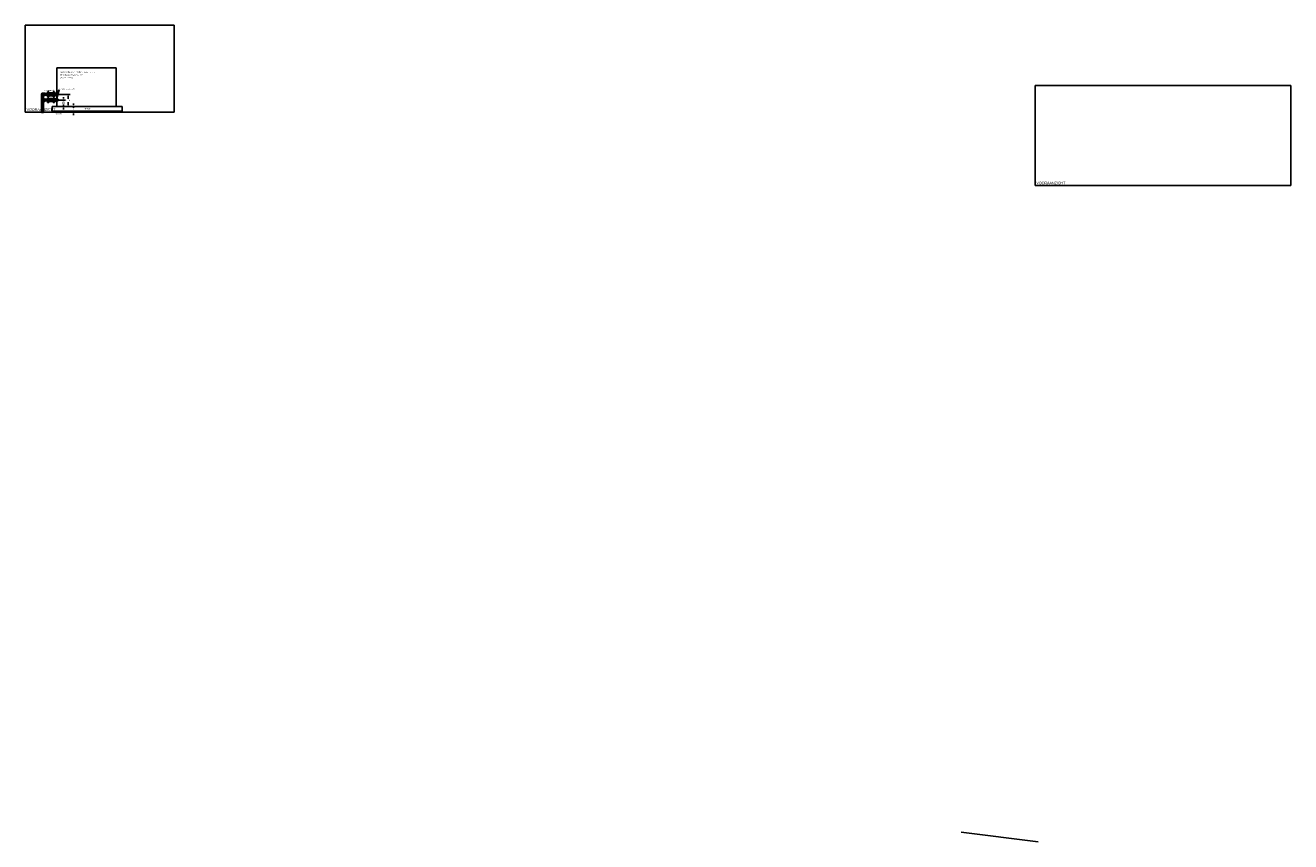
# Model space of a CAD drawing. Extents: x -156717 to 425753, y -51191 to 363295.
# Tile 329 of 502: x 93637 to 137301, y 121563 to 149738. Entities that reach past the tile are written whole.
import ezdxf
from ezdxf.enums import TextEntityAlignment as Align
from ezdxf.lldxf.tags import DXFTag

# ---------------------------------------------------------------- set-up
doc = ezdxf.new("R2010")
doc.units = 0
doc.header["$LTSCALE"] = 50
doc.linetypes.add('CENTER', pattern=[2, 1.25, -0.25, 0.25, -0.25])
doc.layers.get('0').update_dxf_attribs({"linetype": 'CONTINUOUS'})
doc.layers.get('Defpoints').update_dxf_attribs({"linetype": 'CONTINUOUS'})
for name, color, linetype in [('WL5501--_D', 151, 'CONTINUOUS'), ('WL5501--_HARTLIJN', 8, 'CONTINUOUS'), ('WL5502--_D', 150, 'CONTINUOUS'), ('WL5502--_HARTLIJN', 8, 'CONTINUOUS'), ('WL561---_CV-D', 2, 'CONTINUOUS'), ('WM570---_TOEVOER', 1, 'CONTINUOUS')]:
    doc.layers.add(name, color=color, linetype=linetype)
doc.layers.add('WM$5----_HULPRUIMTE', color=1, linetype='CONTINUOUS', plot=False)
doc.styles.add('BURO-018', font='ARIAL.TTF', dxfattribs={"height": 63})
doc.styles.add('BURO-025', font='ARIAL.TTF', dxfattribs={"height": 125})
doc.styles.get("Standard").update_dxf_attribs({"font": 'ARIAL.TTF'})
tags = doc.linetypes.add('CENTER2', pattern=[28.575, 19.05, -3.175, 3.175, -3.175]).pattern_tags.tags
tags[10:11] = [DXFTag(74, 4), DXFTag(75, 0), DXFTag(340, '0'), DXFTag(46, 1.0), DXFTag(50, 0.0), DXFTag(44, 0.0), DXFTag(45, 0.0)]
tags[8:9] = [DXFTag(74, 4), DXFTag(75, 0), DXFTag(340, '0'), DXFTag(46, 1.0), DXFTag(50, 0.0), DXFTag(44, 0.0), DXFTag(45, 0.0)]
tags[6:7] = [DXFTag(74, 4), DXFTag(75, 0), DXFTag(340, '0'), DXFTag(46, 1.0), DXFTag(50, 0.0), DXFTag(44, 0.0), DXFTag(45, 0.0)]
tags[4:5] = [DXFTag(74, 4), DXFTag(75, 0), DXFTag(340, '0'), DXFTag(46, 1.0), DXFTag(50, 0.0), DXFTag(44, 0.0), DXFTag(45, 0.0)]
doc.dimstyles.new('ISO-25', dxfattribs={"dimtxt": 2.5, "dimasz": 2.5, "dimexe": 1.25, "dimexo": 0.625, "dimtad": 1, "dimtih": 1, "dimdec": 4, "dimdsep": 46, "dimtxsty": 'Standard', "dimcen": 2.5, "dimadec": 0, "dimazin": 0, "dimtfac": 1, "dimtdec": 4, "dimtmove": 0, "dimatfit": 3, "dimfxl": 0, "dimtvp": 1, "dimtolj": 1, "dimtzin": 0, "dimarcsym": 0})

# ---------------------------------------------------------------- blocks, each defined once
blk = doc.blocks.new('*U317')
at = {"ltscale": 10}
for p, q in [((-1725, -4410), (-1725, 4410)), ((-1725, 4410), (1725, 4410)), ((1725, 4410), (1725, -4410)), ((1725, -4410), (-1725, -4410))]:
    blk.add_line(p, q, dxfattribs=at)
blk = doc.blocks.new('*U1875')
at = {"color": 2, "ltscale": 10}
for p, q in [((1025, 665, -2068), (-1025, 665, -2068)), ((-1025, -665, -2068), (-1025, 665, -2068)), ((1025, -665, -2068), (1025, 665, -2068)), ((1025, -665, -2068), (-1025, -665, -2068))]:
    blk.add_line(p, q, dxfattribs=at)
at = {"layer": 'WL5501--_D', "color": 2, "style": 'BURO-025'}
blk.add_attdef('POSNR', text='', height=125, dxfattribs=at).set_placement((0, 0), align=Align.MIDDLE)
blk = doc.blocks.new('*U1902')
at = {"ltscale": 10}
for p, q in [((-1500, -2571), (-1500, 2571)), ((-1500, 2571), (1500, 2571)), ((1500, 2571), (1500, -2571)), ((1500, -2571), (-1500, -2571))]:
    blk.add_line(p, q, dxfattribs=at)
blk = doc.blocks.new('*U1903')
at = {"color": 0, "ltscale": 10}
for p, q in [((23, 30, -2297), (70, 30, -2297)), ((70, 30, -2297), (70, -30, -2297)), ((23, -30, -2297), (70, -30, -2297))]:
    blk.add_line(p, q, dxfattribs=at)
at = {"layer": 'WL5502--_HARTLIJN', "linetype": 'CENTER2'}
blk.add_line((0, 0, -2297), (70, 0, -2297), dxfattribs=at)
at = {"layer": 'WL5502--_D', "color": 2, "style": 'BURO-025'}
blk.add_attdef('POSNR', text='', height=125, dxfattribs=at).set_placement((0, 0), align=Align.MIDDLE)
blk = doc.blocks.new('*U1904')
at = {"color": 2, "ltscale": 10}
for p, q in [((-23, 42, -2297), (24, 42, -2297)), ((-23, -42, -2297), (-23, 42, -2297)), ((-20, 21, -2297), (22, 21, -2297)), ((-20, -21, -2297), (-20, 21, -2297)), ((-11, 34, -2297), (-11, 21, -2297)), ((1, 34, -2297), (-11, 34, -2297)), ((1, 34, -2297), (1, 21, -2297)), ((13, 34, -2297), (1, 34, -2297)), ((13, 21, -2297), (13, 34, -2297)), ((22, 21, -2297), (22, -21, -2297)), ((24, 42, -2297), (24, -42, -2297)), ((-23, -42, -2297), (24, -42, -2297)), ((22, -21, -2297), (-20, -21, -2297)), ((-11, -34, -2297), (-11, -21, -2297)), ((-11, -34, -2297), (1, -34, -2297)), ((1, -34, -2297), (1, -21, -2297)), ((1, -34, -2297), (13, -34, -2297)), ((13, -34, -2297), (13, -21, -2297))]:
    blk.add_line(p, q, dxfattribs=at)
at = {"layer": 'WL5502--_HARTLIJN', "linetype": 'CENTER'}
blk.add_line((0, 0, -2297), (2, 0, -2297), dxfattribs=at)
at = {"layer": 'WL5502--_D', "color": 2, "style": 'BURO-025'}
blk.add_attdef('POSNR', text='', height=125, dxfattribs=at).set_placement((0, 0), align=Align.MIDDLE)
at = {"layer": 'WL5502--_D', "color": 2, "style": 'BURO-025', "flags": 1}
blk.add_attdef('FABR', text='', height=125, dxfattribs=at).set_placement((0, 0), align=Align.MIDDLE)
blk = doc.blocks.new('*U1905')
at = {"color": 0, "ltscale": 10}
for p, q in [((23, 30, -2297), (54, 30, -2297)), ((23, -30, -2297), (54, -30, -2297))]:
    blk.add_line(p, q, dxfattribs=at)
at = {"layer": 'WL5502--_HARTLIJN', "linetype": 'CENTER2'}
blk.add_line((0, 0, -2297), (67, 0, -2297), dxfattribs=at)
at = {"layer": 'WL5502--_D', "color": 2, "style": 'BURO-025'}
blk.add_attdef('POSNR', text='', height=125, dxfattribs=at).set_placement((0, 0), align=Align.MIDDLE)
blk = doc.blocks.new('*U1906')
at = {"color": 2, "ltscale": 10}
for p, q in [((-21, 82.5, -2297.3), (-3, 82.5, -2297.3)), ((-21, 82.5, -2297.3), (-21, -82.5, -2297.3)), ((-3, 82.5, -2297.3), (-3, -82.5, -2297.3)), ((-3, 51, -2297.3), (0, 51, -2297.3)), ((0, 51, -2297.3), (0, -51, -2297.3)), ((0, 51, -2297.3), (0, -51, -2297.3)), ((-21, -82.5, -2297.3), (-3, -82.5, -2297.3)), ((-3, -51, -2297.3), (0, -51, -2297.3))]:
    blk.add_line(p, q, dxfattribs=at)
at = {"layer": 'WL5502--_HARTLIJN', "linetype": 'CENTER'}
blk.add_line((-8, 0, -2297.3), (0, 0, -2297.3), dxfattribs=at)
at = {"layer": 'WL5502--_D', "color": 2, "style": 'BURO-025'}
blk.add_attdef('POSNR', text='', height=125, dxfattribs=at).set_placement((0, 0), align=Align.MIDDLE)
at = {"layer": 'WL5502--_D', "color": 2, "style": 'BURO-025', "flags": 1}
blk.add_attdef('FABR', text='', height=125, dxfattribs=at).set_placement((0, 0), align=Align.MIDDLE)
blk = doc.blocks.new('*U1907')
at = {"color": 2, "ltscale": 10}
for p, q in [((0, 51, -2297), (2, 51, -2297)), ((0, 51, -2297), (0, -51, -2297)), ((2, 51, -2297), (2, -51, -2297)), ((0, -51, -2297), (2, -51, -2297))]:
    blk.add_line(p, q, dxfattribs=at)
at = {"layer": 'WL5502--_HARTLIJN', "linetype": 'CENTER2'}
blk.add_line((0, 0, -2297), (2, 0, -2297), dxfattribs=at)
blk = doc.blocks.new('*U1908')
at = {"color": 2, "ltscale": 10}
for p, q in [((-100, 51, -2297.32), (-97, 51, -2297.32)), ((-100, 51, -2297.32), (-100, -51, -2297.32)), ((-97, 82.5, -2297.32), (-79, 82.5, -2297.32)), ((-97, -82.5, -2297.32), (-97, 82.5, -2297.32)), ((-79, 82.5, -2297.32), (-79, -82.5, -2297.32)), ((-79, 30.15, -2297.32), (-68, 30.15, -2297.32)), ((-68, 51, -2297.32), (-58, 51, -2297.32)), ((-68, 51, -2297.32), (-68, -51, -2297.32)), ((-58, 51, -2297.32), (-58, -51, -2297.32)), ((-58, 30.15, -2297.32), (-50, 30.15, -2297.32)), ((-50, 51, -2297.32), (-40, 51, -2297.32)), ((-50, 51, -2297.32), (-50, -51, -2297.32)), ((-40, 51, -2297.32), (-40, -51, -2297.32)), ((-40, 30.15, -2297.32), (-32, 30.15, -2297.32)), ((-32, 51, -2297.32), (-22, 51, -2297.32)), ((-32, 51, -2297.32), (-32, -51, -2297.32)), ((-22, 51, -2297.32), (-22, -51, -2297.32)), ((-22, 30.15, -2297.32), (-14, 30.15, -2297.32)), ((-14, 51, -2297.32), (-4, 51, -2297.32)), ((-14, 51, -2297.32), (-14, -51, -2297.32)), ((-4, 51, -2297.32), (-4, -51, -2297.32)), ((-4, 30.15, -2297.32), (4, 30.15, -2297.32)), ((4, 51, -2297.32), (14, 51, -2297.32)), ((4, 51, -2297.32), (4, -51, -2297.32)), ((14, 51, -2297.32), (14, -51, -2297.32)), ((14, 30.15, -2297.32), (22, 30.15, -2297.32)), ((22, 51, -2297.32), (32, 51, -2297.32)), ((22, 51, -2297.32), (22, -51, -2297.32)), ((32, 51, -2297.32), (32, -51, -2297.32)), ((32, 30.15, -2297.32), (40, 30.15, -2297.32)), ((40, 51, -2297.32), (50, 51, -2297.32)), ((40, 51, -2297.32), (40, -51, -2297.32)), ((50, 51, -2297.32), (50, -51, -2297.32)), ((50, 30.15, -2297.32), (58, 30.15, -2297.32)), ((58, 51, -2297.32), (68, 51, -2297.32)), ((58, 51, -2297.32), (58, -51, -2297.32)), ((68, 51, -2297.32), (68, -51, -2297.32)), ((68, 30.15, -2297.32), (79, 30.15, -2297.32)), ((97, 82.5, -2297.32), (79, 82.5, -2297.32)), ((79, -82.5, -2297.32), (79, 82.5, -2297.32)), ((97, 82.5, -2297.32), (97, -82.5, -2297.32)), ((100, 51, -2297.32), (97, 51, -2297.32)), ((100, -51, -2297.32), (100, 51, -2297.32)), ((-100, -51, -2297.32), (-97, -51, -2297.32)), ((-97, -82.5, -2297.32), (-79, -82.5, -2297.32)), ((-79, -30.15, -2297.32), (-68, -30.15, -2297.32)), ((-68, -51, -2297.32), (-58, -51, -2297.32)), ((-58, -30.15, -2297.32), (-50, -30.15, -2297.32)), ((-50, -51, -2297.32), (-40, -51, -2297.32)), ((-40, -30.15, -2297.32), (-32, -30.15, -2297.32)), ((-32, -51, -2297.32), (-22, -51, -2297.32)), ((-22, -30.15, -2297.32), (-14, -30.15, -2297.32)), ((-14, -51, -2297.32), (-4, -51, -2297.32)), ((-4, -30.15, -2297.32), (4, -30.15, -2297.32)), ((4, -51, -2297.32), (14, -51, -2297.32)), ((14, -30.15, -2297.32), (22, -30.15, -2297.32)), ((22, -51, -2297.32), (32, -51, -2297.32)), ((32, -30.15, -2297.32), (40, -30.15, -2297.32)), ((40, -51, -2297.32), (50, -51, -2297.32)), ((50, -30.15, -2297.32), (58, -30.15, -2297.32)), ((58, -51, -2297.32), (68, -51, -2297.32)), ((68, -30.15, -2297.32), (79, -30.15, -2297.32)), ((97, -82.5, -2297.32), (79, -82.5, -2297.32)), ((100, -51, -2297.32), (97, -51, -2297.32))]:
    blk.add_line(p, q, dxfattribs=at)
at = {"layer": 'WL5502--_HARTLIJN', "linetype": 'CENTER'}
blk.add_line((-100, 0, -2297.32), (100, 0, -2297.32), dxfattribs=at)
at = {"layer": 'WL5502--_D', "color": 2, "style": 'BURO-025'}
blk.add_attdef('POSNR', text='', height=125, dxfattribs=at).set_placement((0, 0), align=Align.MIDDLE)
at = {"layer": 'WL5502--_D', "color": 2, "style": 'BURO-025', "flags": 1}
for tag in ['TYPE', 'FABR']:
    blk.add_attdef(tag, text='', height=125, dxfattribs=at).set_placement((0, 0), align=Align.MIDDLE)
blk = doc.blocks.new('*U1909')
at = {"color": 2, "ltscale": 10}
for p, q in [((0, 51, -2297), (2, 51, -2297)), ((0, 51, -2297), (0, -51, -2297)), ((2, 51, -2297), (2, -51, -2297)), ((0, -51, -2297), (2, -51, -2297))]:
    blk.add_line(p, q, dxfattribs=at)
at = {"layer": 'WL5502--_HARTLIJN', "linetype": 'CENTER2'}
blk.add_line((0, 0, -2297), (2, 0, -2297), dxfattribs=at)
blk = doc.blocks.new('*U1910')
at = {"color": 2, "ltscale": 10}
for p, q in [((-21, 82.5, -2297.3), (-3, 82.5, -2297.3)), ((-21, 82.5, -2297.3), (-21, -82.5, -2297.3)), ((-3, 82.5, -2297.3), (-3, -82.5, -2297.3)), ((-3, 51, -2297.3), (0, 51, -2297.3)), ((0, 51, -2297.3), (0, -51, -2297.3)), ((0, 51, -2297.3), (0, -51, -2297.3)), ((-21, -82.5, -2297.3), (-3, -82.5, -2297.3)), ((-3, -51, -2297.3), (0, -51, -2297.3))]:
    blk.add_line(p, q, dxfattribs=at)
at = {"layer": 'WL5502--_HARTLIJN', "linetype": 'CENTER'}
blk.add_line((-8, 0, -2297.3), (0, 0, -2297.3), dxfattribs=at)
at = {"layer": 'WL5502--_D', "color": 2, "style": 'BURO-025'}
blk.add_attdef('POSNR', text='', height=125, dxfattribs=at).set_placement((0, 0), align=Align.MIDDLE)
at = {"layer": 'WL5502--_D', "color": 2, "style": 'BURO-025', "flags": 1}
blk.add_attdef('FABR', text='', height=125, dxfattribs=at).set_placement((0, 0), align=Align.MIDDLE)
blk = doc.blocks.new('*U1911')
at = {"color": 0, "ltscale": 10}
for p, q in [((90, 38, -2297), (13, 31, -2297)), ((90, -38, -2297), (90, 38, -2297)), ((90, -38, -2297), (13, -31, -2297))]:
    blk.add_line(p, q, dxfattribs=at)
at = {"layer": 'WL5502--_HARTLIJN', "linetype": 'CENTER2'}
blk.add_line((0, 0, -2297), (90, 0, -2297), dxfattribs=at)
for centre in [(0, 0, -2297), (90, 0, -2297)]:
    blk.add_circle(centre, 0.075, dxfattribs=at)
at = {"layer": 'WL5502--_D', "color": 2, "style": 'BURO-025'}
blk.add_attdef('POSNR', text='', height=125, dxfattribs=at).set_placement((0, 0), align=Align.MIDDLE)
blk = doc.blocks.new('*U1912')
at = {"color": 0, "ltscale": 10}
for p, q in [((-95, 38, -2297), (-82, 38, -2297)), ((-95, -38, -2297), (-95, 38, -2297)), ((-82, 38, -2297), (-58, 38, -2297)), ((-58, 38, -2297), (-37, 38, -2297)), ((-37, 38, -2297), (-19, 38, -2297)), ((-19, 38, -2297), (-6, 38, -2297)), ((-6, 38, -2297), (0, 38, -2297)), ((-95, -38, -2297), (-82, -38, -2297)), ((-82, -38, -2297), (-58, -38, -2297)), ((-58, -38, -2297), (-37, -38, -2297)), ((-37, -38, -2297), (-19, -38, -2297)), ((-19, -38, -2297), (-6, -38, -2297)), ((-6, -38, -2297), (0, -38, -2297))]:
    blk.add_line(p, q, dxfattribs=at)
blk.add_arc((0, 0, -2297), 38, 270, 90, dxfattribs=at)
at = {"layer": 'WL5502--_HARTLIJN', "linetype": 'CENTER2'}
blk.add_line((-95, 0, -2297), (0, 0, -2297), dxfattribs=at)
at = {"layer": 'WL5502--_D', "color": 2, "style": 'BURO-025'}
blk.add_attdef('POSNR', text='', height=125, dxfattribs=at).set_placement((0, 0), align=Align.MIDDLE)
blk = doc.blocks.new('*U1913')
at = {"color": 0, "ltscale": 10}
for p, q in [((23, 30, -2297), (54, 30, -2297)), ((23, -30, -2297), (54, -30, -2297))]:
    blk.add_line(p, q, dxfattribs=at)
at = {"layer": 'WL5501--_HARTLIJN', "linetype": 'CENTER2'}
blk.add_line((0, 0, -2297), (67, 0, -2297), dxfattribs=at)
at = {"layer": 'WL5501--_D', "color": 2, "style": 'BURO-025'}
blk.add_attdef('POSNR', text='', height=125, dxfattribs=at).set_placement((0, 0), align=Align.MIDDLE)
blk = doc.blocks.new('*U1914')
at = {"color": 0, "ltscale": 10}
for p, q in [((23, 30, -2297), (70, 30, -2297)), ((70, 30, -2297), (70, -30, -2297)), ((23, -30, -2297), (70, -30, -2297))]:
    blk.add_line(p, q, dxfattribs=at)
at = {"layer": 'WL5501--_HARTLIJN', "linetype": 'CENTER2'}
blk.add_line((0, 0, -2297), (70, 0, -2297), dxfattribs=at)
at = {"layer": 'WL5501--_D', "color": 2, "style": 'BURO-025'}
blk.add_attdef('POSNR', text='', height=125, dxfattribs=at).set_placement((0, 0), align=Align.MIDDLE)
blk = doc.blocks.new('*U1915')
at = {"color": 2, "ltscale": 10}
for p, q in [((-23, 42, -2297), (24, 42, -2297)), ((-23, -42, -2297), (-23, 42, -2297)), ((-20, 21, -2297), (22, 21, -2297)), ((-20, -21, -2297), (-20, 21, -2297)), ((-11, 34, -2297), (-11, 21, -2297)), ((1, 34, -2297), (-11, 34, -2297)), ((1, 34, -2297), (1, 21, -2297)), ((13, 34, -2297), (1, 34, -2297)), ((13, 21, -2297), (13, 34, -2297)), ((22, 21, -2297), (22, -21, -2297)), ((24, 42, -2297), (24, -42, -2297)), ((-23, -42, -2297), (24, -42, -2297)), ((22, -21, -2297), (-20, -21, -2297)), ((-11, -34, -2297), (-11, -21, -2297)), ((-11, -34, -2297), (1, -34, -2297)), ((1, -34, -2297), (1, -21, -2297)), ((1, -34, -2297), (13, -34, -2297)), ((13, -34, -2297), (13, -21, -2297))]:
    blk.add_line(p, q, dxfattribs=at)
at = {"layer": 'WL5501--_HARTLIJN', "linetype": 'CENTER'}
blk.add_line((0, 0, -2297), (2, 0, -2297), dxfattribs=at)
at = {"layer": 'WL5501--_D', "color": 2, "style": 'BURO-025'}
blk.add_attdef('POSNR', text='', height=125, dxfattribs=at).set_placement((0, 0), align=Align.MIDDLE)
at = {"layer": 'WL5501--_D', "color": 2, "style": 'BURO-025', "flags": 1}
blk.add_attdef('FABR', text='', height=125, dxfattribs=at).set_placement((0, 0), align=Align.MIDDLE)
blk = doc.blocks.new('*U1916')
at = {"color": 2, "ltscale": 10}
for p, q in [((0, 51, -2297), (2, 51, -2297)), ((0, 51, -2297), (0, -51, -2297)), ((2, 51, -2297), (2, -51, -2297)), ((0, -51, -2297), (2, -51, -2297))]:
    blk.add_line(p, q, dxfattribs=at)
at = {"layer": 'WL5501--_HARTLIJN', "linetype": 'CENTER2'}
blk.add_line((0, 0, -2297), (2, 0, -2297), dxfattribs=at)
blk = doc.blocks.new('*U1917')
at = {"color": 2, "ltscale": 10}
for p, q in [((-21, 82.5, -2297.3), (-3, 82.5, -2297.3)), ((-21, 82.5, -2297.3), (-21, -82.5, -2297.3)), ((-3, 82.5, -2297.3), (-3, -82.5, -2297.3)), ((-3, 51, -2297.3), (0, 51, -2297.3)), ((0, 51, -2297.3), (0, -51, -2297.3)), ((0, 51, -2297.3), (0, -51, -2297.3)), ((-21, -82.5, -2297.3), (-3, -82.5, -2297.3)), ((-3, -51, -2297.3), (0, -51, -2297.3))]:
    blk.add_line(p, q, dxfattribs=at)
at = {"layer": 'WL5501--_HARTLIJN', "linetype": 'CENTER'}
blk.add_line((-8, 0, -2297.3), (0, 0, -2297.3), dxfattribs=at)
at = {"layer": 'WL5501--_D', "color": 2, "style": 'BURO-025'}
blk.add_attdef('POSNR', text='', height=125, dxfattribs=at).set_placement((0, 0), align=Align.MIDDLE)
at = {"layer": 'WL5501--_D', "color": 2, "style": 'BURO-025', "flags": 1}
blk.add_attdef('FABR', text='', height=125, dxfattribs=at).set_placement((0, 0), align=Align.MIDDLE)
blk = doc.blocks.new('*U1918')
at = {"color": 2, "ltscale": 10}
for p, q in [((-100, 51, -2297.32), (-97, 51, -2297.32)), ((-100, 51, -2297.32), (-100, -51, -2297.32)), ((-97, 82.5, -2297.32), (-79, 82.5, -2297.32)), ((-97, -82.5, -2297.32), (-97, 82.5, -2297.32)), ((-79, 82.5, -2297.32), (-79, -82.5, -2297.32)), ((-79, 30.15, -2297.32), (-68, 30.15, -2297.32)), ((-68, 51, -2297.32), (-58, 51, -2297.32)), ((-68, 51, -2297.32), (-68, -51, -2297.32)), ((-58, 51, -2297.32), (-58, -51, -2297.32)), ((-58, 30.15, -2297.32), (-50, 30.15, -2297.32)), ((-50, 51, -2297.32), (-40, 51, -2297.32)), ((-50, 51, -2297.32), (-50, -51, -2297.32)), ((-40, 51, -2297.32), (-40, -51, -2297.32)), ((-40, 30.15, -2297.32), (-32, 30.15, -2297.32)), ((-32, 51, -2297.32), (-22, 51, -2297.32)), ((-32, 51, -2297.32), (-32, -51, -2297.32)), ((-22, 51, -2297.32), (-22, -51, -2297.32)), ((-22, 30.15, -2297.32), (-14, 30.15, -2297.32)), ((-14, 51, -2297.32), (-4, 51, -2297.32)), ((-14, 51, -2297.32), (-14, -51, -2297.32)), ((-4, 51, -2297.32), (-4, -51, -2297.32)), ((-4, 30.15, -2297.32), (4, 30.15, -2297.32)), ((4, 51, -2297.32), (14, 51, -2297.32)), ((4, 51, -2297.32), (4, -51, -2297.32)), ((14, 51, -2297.32), (14, -51, -2297.32)), ((14, 30.15, -2297.32), (22, 30.15, -2297.32)), ((22, 51, -2297.32), (32, 51, -2297.32)), ((22, 51, -2297.32), (22, -51, -2297.32)), ((32, 51, -2297.32), (32, -51, -2297.32)), ((32, 30.15, -2297.32), (40, 30.15, -2297.32)), ((40, 51, -2297.32), (50, 51, -2297.32)), ((40, 51, -2297.32), (40, -51, -2297.32)), ((50, 51, -2297.32), (50, -51, -2297.32)), ((50, 30.15, -2297.32), (58, 30.15, -2297.32)), ((58, 51, -2297.32), (68, 51, -2297.32)), ((58, 51, -2297.32), (58, -51, -2297.32)), ((68, 51, -2297.32), (68, -51, -2297.32)), ((68, 30.15, -2297.32), (79, 30.15, -2297.32)), ((97, 82.5, -2297.32), (79, 82.5, -2297.32)), ((79, -82.5, -2297.32), (79, 82.5, -2297.32)), ((97, 82.5, -2297.32), (97, -82.5, -2297.32)), ((100, 51, -2297.32), (97, 51, -2297.32)), ((100, -51, -2297.32), (100, 51, -2297.32)), ((-100, -51, -2297.32), (-97, -51, -2297.32)), ((-97, -82.5, -2297.32), (-79, -82.5, -2297.32)), ((-79, -30.15, -2297.32), (-68, -30.15, -2297.32)), ((-68, -51, -2297.32), (-58, -51, -2297.32)), ((-58, -30.15, -2297.32), (-50, -30.15, -2297.32)), ((-50, -51, -2297.32), (-40, -51, -2297.32)), ((-40, -30.15, -2297.32), (-32, -30.15, -2297.32)), ((-32, -51, -2297.32), (-22, -51, -2297.32)), ((-22, -30.15, -2297.32), (-14, -30.15, -2297.32)), ((-14, -51, -2297.32), (-4, -51, -2297.32)), ((-4, -30.15, -2297.32), (4, -30.15, -2297.32)), ((4, -51, -2297.32), (14, -51, -2297.32)), ((14, -30.15, -2297.32), (22, -30.15, -2297.32)), ((22, -51, -2297.32), (32, -51, -2297.32)), ((32, -30.15, -2297.32), (40, -30.15, -2297.32)), ((40, -51, -2297.32), (50, -51, -2297.32)), ((50, -30.15, -2297.32), (58, -30.15, -2297.32)), ((58, -51, -2297.32), (68, -51, -2297.32)), ((68, -30.15, -2297.32), (79, -30.15, -2297.32)), ((97, -82.5, -2297.32), (79, -82.5, -2297.32)), ((100, -51, -2297.32), (97, -51, -2297.32))]:
    blk.add_line(p, q, dxfattribs=at)
at = {"layer": 'WL5501--_HARTLIJN', "linetype": 'CENTER'}
blk.add_line((-100, 0, -2297.32), (100, 0, -2297.32), dxfattribs=at)
at = {"layer": 'WL5501--_D', "color": 2, "style": 'BURO-025'}
blk.add_attdef('POSNR', text='', height=125, dxfattribs=at).set_placement((0, 0), align=Align.MIDDLE)
at = {"layer": 'WL5501--_D', "color": 2, "style": 'BURO-025', "flags": 1}
for tag in ['TYPE', 'FABR']:
    blk.add_attdef(tag, text='', height=125, dxfattribs=at).set_placement((0, 0), align=Align.MIDDLE)
blk = doc.blocks.new('*U1919')
at = {"color": 2, "ltscale": 10}
for p, q in [((0, 51, -2297), (2, 51, -2297)), ((0, 51, -2297), (0, -51, -2297)), ((2, 51, -2297), (2, -51, -2297)), ((0, -51, -2297), (2, -51, -2297))]:
    blk.add_line(p, q, dxfattribs=at)
at = {"layer": 'WL5501--_HARTLIJN', "linetype": 'CENTER2'}
blk.add_line((0, 0, -2297), (2, 0, -2297), dxfattribs=at)
blk = doc.blocks.new('*U1920')
at = {"color": 2, "ltscale": 10}
for p, q in [((-21, 82.5, -2297.3), (-3, 82.5, -2297.3)), ((-21, 82.5, -2297.3), (-21, -82.5, -2297.3)), ((-3, 82.5, -2297.3), (-3, -82.5, -2297.3)), ((-3, 51, -2297.3), (0, 51, -2297.3)), ((0, 51, -2297.3), (0, -51, -2297.3)), ((0, 51, -2297.3), (0, -51, -2297.3)), ((-21, -82.5, -2297.3), (-3, -82.5, -2297.3)), ((-3, -51, -2297.3), (0, -51, -2297.3))]:
    blk.add_line(p, q, dxfattribs=at)
at = {"layer": 'WL5501--_HARTLIJN', "linetype": 'CENTER'}
blk.add_line((-8, 0, -2297.3), (0, 0, -2297.3), dxfattribs=at)
at = {"layer": 'WL5501--_D', "color": 2, "style": 'BURO-025'}
blk.add_attdef('POSNR', text='', height=125, dxfattribs=at).set_placement((0, 0), align=Align.MIDDLE)
at = {"layer": 'WL5501--_D', "color": 2, "style": 'BURO-025', "flags": 1}
blk.add_attdef('FABR', text='', height=125, dxfattribs=at).set_placement((0, 0), align=Align.MIDDLE)
blk = doc.blocks.new('*U1921')
at = {"color": 0, "ltscale": 10}
for p, q in [((23, 30, -2297), (54, 30, -2297)), ((23, -30, -2297), (54, -30, -2297))]:
    blk.add_line(p, q, dxfattribs=at)
at = {"layer": 'WL5501--_HARTLIJN', "linetype": 'CENTER2'}
blk.add_line((0, 0, -2297), (67, 0, -2297), dxfattribs=at)
at = {"layer": 'WL5501--_D', "color": 2, "style": 'BURO-025'}
blk.add_attdef('POSNR', text='', height=125, dxfattribs=at).set_placement((0, 0), align=Align.MIDDLE)
blk = doc.blocks.new('*U1922')
at = {"color": 0, "ltscale": 10}
for p, q in [((23, 30, -2297), (54, 30, -2297)), ((23, -30, -2297), (54, -30, -2297))]:
    blk.add_line(p, q, dxfattribs=at)
at = {"layer": 'WL5501--_HARTLIJN', "linetype": 'CENTER2'}
blk.add_line((0, 0, -2297), (67, 0, -2297), dxfattribs=at)
at = {"layer": 'WL5501--_D', "color": 2, "style": 'BURO-025'}
blk.add_attdef('POSNR', text='', height=125, dxfattribs=at).set_placement((0, 0), align=Align.MIDDLE)
blk = doc.blocks.new('*U1923')
at = {"color": 0, "ltscale": 10}
for p, q in [((90, 38, -2297), (13, 31, -2297)), ((90, -38, -2297), (90, 38, -2297)), ((90, -38, -2297), (13, -31, -2297))]:
    blk.add_line(p, q, dxfattribs=at)
at = {"layer": 'WL5501--_HARTLIJN', "linetype": 'CENTER2'}
blk.add_line((0, 0, -2297), (90, 0, -2297), dxfattribs=at)
for centre in [(0, 0, -2297), (90, 0, -2297)]:
    blk.add_circle(centre, 0.075, dxfattribs=at)
at = {"layer": 'WL5501--_D', "color": 2, "style": 'BURO-025'}
blk.add_attdef('POSNR', text='', height=125, dxfattribs=at).set_placement((0, 0), align=Align.MIDDLE)
blk = doc.blocks.new('*D1938')
at = {"layer": 'Defpoints', "color": 0, "transparency": 16777216}
for p in [(94708, 147160), (94957, 147160), (94708, 146938)]:
    blk.add_point(p, dxfattribs=at)
at = {"layer": 'WL561---_CV-D', "color": 0, "lineweight": -2, "transparency": 16777216}
for p, q in [((94740, 147160), (95020, 147160)), ((94957, 147210), (94957, 147260)), ((94957, 147160), (94957, 147120)), ((94740, 146938), (95020, 146938)), ((94957, 146938), (94957, 147007)), ((94957, 146888), (94957, 146838))]:
    blk.add_line(p, q, dxfattribs=at)
at = {"layer": 'WL561---_CV-D', "color": 0, "transparency": 16777216}
for points in [[(94949, 147210), (94966, 147210), (94957, 147160)], [(94949, 146888), (94966, 146888), (94957, 146938)]]:
    blk.add_solid(points, dxfattribs=at)
at = {"layer": 'WL561---_CV-D', "color": 0, "transparency": 16777216, "insert": (94957, 147064), "char_height": 50, "attachment_point": 5}
blk.add_mtext('\\A1;222', dxfattribs=at)
blk = doc.blocks.new('*D1939')
at = {"layer": 'Defpoints', "color": 0, "transparency": 16777216}
for p in [(94566, 147356), (95121, 147356), (94566, 146937)]:
    blk.add_point(p, dxfattribs=at)
at = {"layer": 'WL561---_CV-D', "color": 0, "lineweight": -2, "transparency": 16777216}
for p, q in [((94597, 147356), (95184, 147356)), ((95121, 147306), (95121, 147203)), ((94597, 146937), (95184, 146937)), ((95121, 146987), (95121, 147090))]:
    blk.add_line(p, q, dxfattribs=at)
at = {"layer": 'WL561---_CV-D', "color": 0, "transparency": 16777216}
for points in [[(95113, 147306), (95129, 147306), (95121, 147356)], [(95113, 146987), (95129, 146987), (95121, 146937)]]:
    blk.add_solid(points, dxfattribs=at)
at = {"layer": 'WL561---_CV-D', "color": 0, "transparency": 16777216, "insert": (95121, 147146), "char_height": 50, "attachment_point": 5}
blk.add_mtext('\\A1;419', dxfattribs=at)
blk = doc.blocks.new('*U1940')
at = {"color": 0, "ltscale": 10}
for p, q in [((0, 38, -2297), (339, 38, -2297)), ((0, -38, -2297), (0, 38, -2297)), ((339, 38, -2297), (339, -38, -2297)), ((0, -38, -2297), (339, -38, -2297))]:
    blk.add_line(p, q, dxfattribs=at)
at = {"layer": 'WL5501--_HARTLIJN', "linetype": 'CENTER2'}
blk.add_line((0, 0, -2297), (339, 0, -2297), dxfattribs=at)
at = {"layer": 'WL5501--_D', "color": 2, "style": 'BURO-025'}
blk.add_attdef('POSNR', text='', height=125, dxfattribs=at).set_placement((0, 0), align=Align.MIDDLE)
blk = doc.blocks.new('*U1941')
at = {"color": 0, "ltscale": 10}
for p, q in [((-95, -38.05, -2297.32), (-95, 38.05, -2297.32)), ((-38.05, 95, -2297.32), (38.05, 95, -2297.32))]:
    blk.add_line(p, q, dxfattribs=at)
for radius in [56.95, 133.05]:
    blk.add_arc((-95, 95, -2297.32), radius, 270, 0, dxfattribs=at)
at = {"layer": 'WL5501--_HARTLIJN', "linetype": 'CENTER2'}
blk.add_arc((-95, 95, -2297.32), 95, 270, 0, dxfattribs=at)
at = {"layer": 'WL5501--_D', "color": 2, "style": 'BURO-025'}
blk.add_attdef('POSNR', text='', height=125, dxfattribs=at).set_placement((0, 0), align=Align.MIDDLE)
blk = doc.blocks.new('*U1942')
at = {"color": 0, "ltscale": 10}
for p, q in [((0, 38, -2107), (529, 38, -2107)), ((0, -38, -2107), (0, 38, -2107)), ((529, 38, -2107), (529, -38, -2107)), ((0, -38, -2107), (529, -38, -2107))]:
    blk.add_line(p, q, dxfattribs=at)
at = {"layer": 'WL5502--_HARTLIJN', "linetype": 'CENTER2'}
blk.add_line((0, 0, -2107), (529, 0, -2107), dxfattribs=at)
at = {"layer": 'WL5502--_D', "color": 2, "style": 'BURO-025'}
blk.add_attdef('POSNR', text='', height=125, dxfattribs=at).set_placement((0, 0), align=Align.MIDDLE)
blk = doc.blocks.new('*U1943')
at = {"color": 0, "ltscale": 10}
for p, q in [((-38, 82, -2107), (-38, 95, -2107)), ((-38, 95, -2107), (38, 95, -2107)), ((-38, 58, -2107), (-38, 82, -2107)), ((-38, 37, -2107), (-38, 58, -2107)), ((-38, 19, -2107), (-38, 37, -2107)), ((-38, 6, -2107), (-38, 19, -2107)), ((-38, 0, -2107), (-38, 6, -2107)), ((38, 82, -2107), (38, 95, -2107)), ((38, 58, -2107), (38, 82, -2107)), ((38, 37, -2107), (38, 58, -2107)), ((38, 19, -2107), (38, 37, -2107)), ((38, 6, -2107), (38, 19, -2107)), ((38, 0, -2107), (38, 6, -2107))]:
    blk.add_line(p, q, dxfattribs=at)
blk.add_circle((0, 0, -2107), 38, dxfattribs=at)
at = {"layer": 'WL5502--_HARTLIJN', "linetype": 'CENTER2'}
blk.add_line((0, 0, -2107), (0, 95, -2107), dxfattribs=at)
at = {"layer": 'WL5502--_D', "color": 2, "style": 'BURO-025'}
blk.add_attdef('POSNR', text='', height=125, dxfattribs=at).set_placement((0, 0), align=Align.MIDDLE)
blk = doc.blocks.new('*D1944')
at = {"layer": 'Defpoints', "color": 0, "transparency": 16777216}
for p in [(95297, 146939), (95305, 146939), (95305, 146739)]:
    blk.add_point(p, dxfattribs=at)
at = {"layer": 'WL561---_CV-D', "color": 0, "lineweight": -2, "transparency": 16777216}
for p, q in [((95274, 146939), (95234, 146939)), ((95274, 146739), (95234, 146739)), ((95297, 146989), (95297, 147039)), ((95297, 146939), (95297, 146891)), ((95297, 146739), (95297, 146778)), ((95297, 146689), (95297, 146639))]:
    blk.add_line(p, q, dxfattribs=at)
at = {"layer": 'WL561---_CV-D', "color": 0, "transparency": 16777216}
for points in [[(95288, 146989), (95305, 146989), (95297, 146939)], [(95288, 146689), (95305, 146689), (95297, 146739)]]:
    blk.add_solid(points, dxfattribs=at)
at = {"layer": 'WL561---_CV-D', "color": 0, "transparency": 16777216, "insert": (95297, 146834), "char_height": 50, "attachment_point": 5}
blk.add_mtext('\\A1;?', dxfattribs=at)

msp = doc.modelspace()

# ---------------------------------------------------------------- linework, layer by layer
at = {"layer": 'WL561---_CV-D'}
for p, q in [((94559.6256, 146936.81279), (96977.52352, 146936.81279)), ((94559.6256, 146936.81279), (94559.6256, 146779.94729)), ((94559.6256, 146779.94729), (96977.52352, 146779.94729)), ((96977.52352, 146936.81279), (96977.52352, 146779.94729)), ((125931.74418, 121894.54135), (128586.26282, 121562.97136))]:
    msp.add_line(p, q, dxfattribs=at)
for points in [[(94688.89143, 146778.78361), (94836.06274, 146778.78361), (94836.06274, 146743.28352), (94688.89143, 146743.28352)], [(96642.05752, 146778.78361), (96789.22883, 146778.78361), (96789.22883, 146743.28352), (96642.05752, 146743.28352)]]:
    msp.add_lwpolyline(points, close=True, dxfattribs=at)
at = {"layer": 'WM570---_TOEVOER', "color": 1}
for p in [(94704.52301, 147407.61473), (94720.12241, 147210.12596)]:
    msp.add_line(p, (94808.51775, 147508.09158), dxfattribs=at)

# ---------------------------------------------------------------- block references
at = {"layer": 'WL5501--_D'}
for name, p, rotation in [('*U1875', (95751.45025, 147603.41138, 2067.59859), 180), ('*U1941', (94228.87165, 147158.36802, 2297.32498), 180), ('*U1923', (94413.87165, 147158.36802, 2297.32498), 180), ('*U1918', (94523.87165, 147158.36802, 2297.32498), 180), ('*U1919', (94625.87165, 147158.36802, 2297.32498), 180), ('*U1920', (94625.87165, 147158.36802, 2297.32498), 180), ('*U1913', (94701.04941, 147355.36802, 2297.32498), 180), ('*U1921', (94701.04941, 147158.36802, 2297.32498), 180), ('*U1922', (94701.04941, 147158.36802, 2297.32498), 180), ('*U1940', (94228.87165, 147063.36802, 2297.32498), 270)]:
    msp.add_blockref(name, p, dxfattribs=dict(at, rotation=rotation))
for name, p in [('*U1917', (94421.87165, 147158.36802, 2297.32498)), ('*U1916', (94421.87165, 147158.36802, 2297.32498)), ('*U1915', (94701.04941, 147158.36802, 2297.32498)), ('*U1914', (94702.74941, 147158.36802, 2297.32498))]:
    msp.add_blockref(name, p, dxfattribs=at)
at = {"layer": 'WL5502--_D'}
for name, p, rotation in [('*U1912', (94228.87165, 147355.36802, 2297.32498), 180), ('*U1943', (94228.87165, 147355.36802, 2107.32498), 180), ('*U1942', (94228.87165, 147260.36802, 2107.32498), 270), ('*U1911', (94413.87165, 147355.36802, 2297.32498), 180), ('*U1908', (94523.87165, 147355.36802, 2297.32498), 180), ('*U1907', (94625.87165, 147355.36802, 2297.32498), 180), ('*U1906', (94625.87165, 147355.36802, 2297.32498), 180), ('*U1905', (94701.04941, 147355.36802, 2297.32498), 180)]:
    msp.add_blockref(name, p, dxfattribs=dict(at, rotation=rotation))
for name, p in [('*U1910', (94421.87165, 147355.36802, 2297.32498)), ('*U1909', (94421.87165, 147355.36802, 2297.32498)), ('*U1904', (94701.04941, 147355.36802, 2297.32498)), ('*U1903', (94702.74941, 147355.36802, 2297.32498))]:
    msp.add_blockref(name, p, dxfattribs=at)
at = {"layer": 'WM$5----_HULPRUIMTE'}
ref = msp.add_blockref('*U1902', (96207.95422, 148238.41138), dxfattribs=dict(at, rotation=270))
ref.add_attrib('AANZICHT', 'VOORAANZICHT', (93682.104, 146783.41138), dxfattribs={"height": 90, "style": 'BURO-018'})
ref = msp.add_blockref('*U317', (132891.0995, 145931.70433), dxfattribs=dict(at, rotation=270))
ref.add_attrib('AANZICHT', 'VOORAANZICHT', (128525.74779, 144251.40427), dxfattribs={"height": 90, "style": 'BURO-018'})

# ---------------------------------------------------------------- texts
at = {"layer": 'WM570---_TOEVOER', "color": 1, "style": 'BURO-018'}
for s, height, p in [('afm LxBxH 2050x2258x1330', 45, (94826.85216, 147996.18465)), ('Koelmachine, Fabr. Carrier 30RBS 090->120', 45, (94826.85216, 148098.76554)), ('gewicht : 877kg ', 45, (94826.85216, 147906.6083)), ('compensator', 44.0395466, (94305.14751, 147475.81069)), ('2" vitaulec style 75', 44.0395466, (94819.47393, 147522.06968)), ('grintdak', 44.039547, (94676.07543, 146665.12125)), ('HE balk', 44.039547, (95675.69547, 146833.11543))]:
    msp.add_text(s, height=height, dxfattribs=at).set_placement(p)

# ---------------------------------------------------------------- dimensions: what is measured, and where the dimension line sits
at = {"layer": 'WL561---_CV-D', "color": 1}
dim = msp.add_linear_dim(base=(95121.06905, 147355.81279), p1=(94565.87515, 146936.81279), p2=(94565.87515, 147355.81279), angle=90, dimstyle='ISO-25', override={"dimscale": 50, "dimtxt": 1, "dimasz": 1, "dimdec": 0, "dimtdec": 0}, dxfattribs=at)
dim.commit()
dim.dimension.update_dxf_attribs({"geometry": '*D1939', "text_midpoint": (95121.06905, 147146.31279)})
dim = msp.add_linear_dim(base=(94957.24525, 147159.93636), p1=(94708.30918, 146937.93636), p2=(94708.30918, 147159.93636), angle=90, dimstyle='ISO-25', override={"dimscale": 50, "dimtxt": 1, "dimasz": 1, "dimdec": 0, "dimtdec": 0}, dxfattribs=at)
dim.commit()
dim.dimension.update_dxf_attribs({"geometry": '*D1938', "text_midpoint": (94957.24525, 147063.66553), "dimtype": 160})
dim = msp.add_linear_dim(base=(95296.58985, 146938.93344), p1=(95305.48581, 146738.84457), p2=(95305.48581, 146938.93344), angle=90, text='?', dimstyle='ISO-25', override={"dimscale": 50, "dimtxt": 1, "dimasz": 1, "dimdec": 0, "dimtdec": 0}, dxfattribs=at)
dim.commit()
dim.dimension.update_dxf_attribs({"geometry": '*D1944', "text_midpoint": (95296.58985, 146834.34134), "dimtype": 160})

doc.saveas('drawing.dxf')
